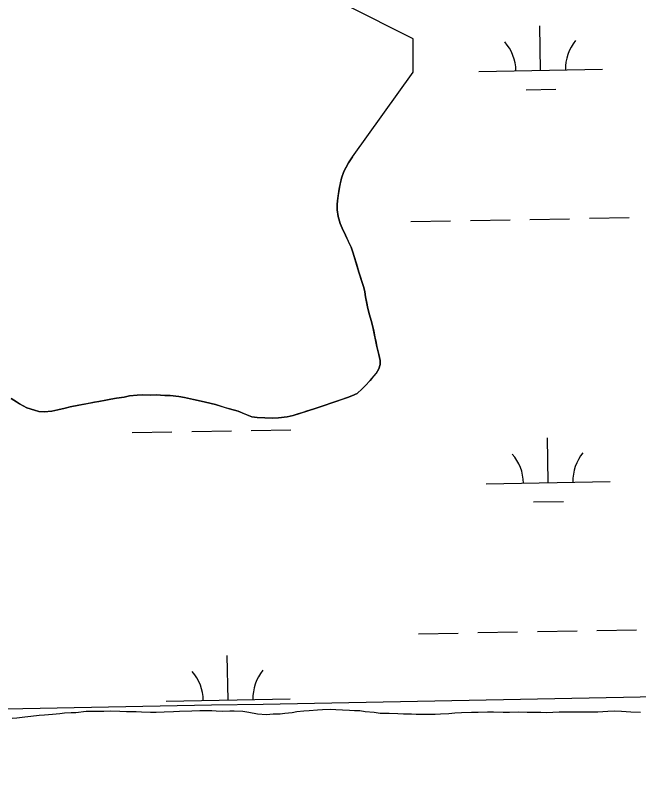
# Model space of a CAD drawing. Extents: x 3957609 to 3995875, y 234277 to 260273.
# Drawn here: x 3965172 to 3965675, y 254848 to 255474 of the extents above; entities that cross this region are included whole.
import ezdxf

# ---------------------------------------------------------------- set-up
doc = ezdxf.new("R2010")
doc.units = 0
for name, color, linetype in [('V-GRID-MAJR', 7, 'Continuous'), ('V-TOPO-SHOR', 7, 'Continuous'), ('V-WETL-SWMP', 7, 'Continuous')]:
    doc.layers.add(name, color=color, linetype=linetype)

msp = doc.modelspace()

# ---------------------------------------------------------------- linework, layer by layer
at = {"layer": 'V-GRID-MAJR'}
msp.add_spline([(3961591.061, 254847.703), (3966908.859, 254947.105), (3972226.642, 255047.279), (3977544.411, 255148.228), (3982862.165, 255249.95), (3988179.905, 255352.445), (3993497.629, 255455.714), (3993497.63, 255455.714)], degree=3, dxfattribs=at)
at = {"layer": 'V-TOPO-SHOR'}
for p, q in [((3965492.667, 255455.193), (3965438.653, 255482.218)), ((3965492.667, 255428.168), (3965492.667, 255455.193)), ((3965443.741, 255359.798), (3965492.667, 255428.168))]:
    msp.add_line(p, q, dxfattribs=at)
for points in [[(3965443.741, 255359.798), (3965440.678, 255354.924), (3965438.531, 255350.963), (3965436.848, 255348.067), (3965435.003, 255342.732), (3965433.923, 255338.157), (3965432.995, 255333.887), (3965432.373, 255328.699), (3965431.752, 255324.429), (3965431.439, 255321.378), (3965431.58, 255317.105), (3965432.332, 255311.762), (3965433.841, 255305.96), (3965435.359, 255302.294), (3965438.245, 255296.642), (3965440.368, 255291.907), (3965442.646, 255287.018), (3965444.161, 255282.894), (3965445.22, 255279.381), (3965447.037, 255273.426), (3965449.005, 255266.86), (3965450.367, 255262.737), (3965451.729, 255258.461), (3965452.941, 255254.338), (3965453.846, 255250.826), (3965454.295, 255246.859), (3965455.349, 255241.821), (3965456.255, 255237.393), (3965457.614, 255232.353), (3965458.976, 255227.774), (3965460.185, 255222.736), (3965460.94, 255219.377), (3965461.844, 255214.49), (3965462.597, 255211.285), (3965463.502, 255206.706), (3965465.165, 255200.292), (3965466.22, 255195.559), (3965466.212, 255192.356), (3965464.983, 255188.696), (3965462.99, 255185.038), (3965460.082, 255181.69), (3965458.094, 255179.252), (3965454.117, 255174.991), (3965451.667, 255172.553), (3965447.538, 255168.904), (3965443.262, 255166.93), (3965439.901, 255165.717), (3965433.641, 255163.598), (3965427.226, 255161.476), (3965420.966, 255159.203), (3965413.787, 255156.78), (3965406.609, 255154.509), (3965403.707, 255153.599), (3965399.892, 255152.389), (3965396.072, 255151.178), (3965391.034, 255149.97), (3965384.013, 255149.225), (3965379.588, 255149.083), (3965373.028, 255149.251), (3965366.925, 255149.573), (3965362.653, 255150.042), (3965357.777, 255152.037), (3965351.526, 255154.492), (3965344.512, 255156.495), (3965341.462, 255157.419), (3965337.346, 255158.65), (3965333.381, 255159.878), (3965329.875, 255160.802), (3965324.079, 255162.039), (3965315.385, 255164.044), (3965308.371, 255165.74), (3965303.795, 255166.362), (3965296.779, 255167.143), (3965292.353, 255167.153), (3965285.488, 255167.78), (3965280.911, 255167.638), (3965274.349, 255167.808), (3965270.075, 255167.513), (3965263.972, 255166.917), (3965259.698, 255166.014), (3965253.286, 255165.113), (3965248.858, 255164.21), (3965244.891, 255163.61), (3965239.089, 255162.404), (3965235.579, 255161.953), (3965230.54, 255160.898), (3965227.487, 255160.294), (3965223.059, 255159.391), (3965216.037, 255158.035), (3965211.916, 255157.13), (3965206.114, 255155.619), (3965201.076, 255154.564), (3965195.122, 255153.968), (3965190.699, 255154.437), (3965187.19, 255155.36), (3965181.094, 255157.359), (3965175.148, 255160.425), (3965172.56, 255162.262), (3965168.294, 255164.867)], [(3965676.175, 254911.522), (3965668.563, 254911.694), (3965660.797, 254912.169), (3965655.468, 254912.64), (3965649.985, 254912.349), (3965641.912, 254911.608), (3965636.886, 254911.62), (3965630.034, 254911.636), (3965625.161, 254911.648), (3965618.004, 254911.667), (3965610.694, 254911.685), (3965605.517, 254911.544), (3965600.489, 254911.253), (3965595.922, 254911.417), (3965589.069, 254911.433), (3965584.806, 254911.446), (3965577.801, 254911.767), (3965570.49, 254911.481), (3965565.313, 254911.493), (3965557.698, 254911.816), (3965552.826, 254911.829), (3965545.363, 254911.542), (3965539.729, 254911.556), (3965531.809, 254911.272), (3965526.478, 254910.827), (3965521.453, 254910.385), (3965514.752, 254910.096), (3965510.639, 254909.801), (3965504.395, 254909.818), (3965501.044, 254909.826), (3965495.105, 254909.84), (3965491.452, 254910.002), (3965485.056, 254910.17), (3965480.489, 254910.485), (3965473.482, 254910.504), (3965466.022, 254910.676), (3965461.303, 254911.448), (3965454.147, 254912.074), (3965449.732, 254912.695), (3965445.316, 254912.859), (3965441.509, 254913.021), (3965435.875, 254913.338), (3965430.395, 254913.658), (3965426.436, 254913.971), (3965419.735, 254913.682), (3965415.471, 254913.389), (3965408.768, 254912.797), (3965404.655, 254912.503), (3965399.019, 254911.907), (3965395.058, 254911.157)], [(3965395.058, 254911.157), (3965389.271, 254910.561), (3965385.461, 254910.115), (3965379.827, 254909.975), (3965374.496, 254909.684), (3965367.187, 254910.006), (3965360.185, 254911.395), (3965355.315, 254912.169), (3965348.462, 254912.49), (3965344.96, 254912.652), (3965339.173, 254912.21), (3965333.692, 254912.527), (3965330.342, 254912.689), (3965324.707, 254912.701), (3965320.595, 254912.711), (3965314.048, 254912.425), (3965304.299, 254912.296), (3965299.427, 254912.003), (3965291.964, 254911.716), (3965285.263, 254911.429), (3965280.845, 254911.44), (3965273.69, 254911.763), (3965269.274, 254912.079), (3965261.357, 254912.097), (3965256.177, 254912.263), (3965248.411, 254912.435), (3965243.234, 254912.296), (3965235.925, 254912.314), (3965228.918, 254912.179), (3965220.542, 254911.286), (3965216.886, 254911.143), (3965211.404, 254910.852), (3965207.595, 254910.252), (3965201.807, 254909.809), (3965195.258, 254909.369), (3965190.994, 254908.923), (3965184.29, 254908.331), (3965179.416, 254907.735), (3965173.018, 254906.987), (3965169.057, 254906.541)]]:
    msp.add_lwpolyline(points, dxfattribs=at)
at = {"layer": 'V-WETL-SWMP'}
for p, q in [((3965492.667, 255455.193), (3965438.653, 255482.218)), ((3965595.672, 255429.624), (3965595.018, 255465.618)), ((3965492.667, 255428.168), (3965492.667, 255455.193)), ((3965443.742, 255359.799), (3965492.667, 255428.168)), ((3965545.68, 255428.715), (3965645.664, 255430.533)), ((3965583.955, 255413.978), (3965607.951, 255414.414)), ((3965440.678, 255354.924), (3965443.742, 255359.799)), ((3965436.847, 255348.067), (3965440.678, 255354.924)), ((3965435.002, 255342.731), (3965436.847, 255348.067)), ((3965432.996, 255333.886), (3965435.002, 255342.731)), ((3965431.752, 255324.429), (3965432.996, 255333.886)), ((3965431.439, 255321.378), (3965431.752, 255324.429)), ((3965431.581, 255317.105), (3965431.439, 255321.378)), ((3965432.331, 255311.763), (3965431.581, 255317.105)), ((3965433.842, 255305.96), (3965432.331, 255311.763)), ((3965491.029, 255307.631), (3965523.023, 255308.213)), ((3965539.021, 255308.504), (3965571.016, 255309.085)), ((3965587.013, 255309.376), (3965619.008, 255309.958)), ((3965635.005, 255310.249), (3965667, 255310.831)), ((3965435.359, 255302.295), (3965433.842, 255305.96)), ((3965438.244, 255296.642), (3965435.359, 255302.295)), ((3965442.645, 255287.018), (3965438.244, 255296.642)), ((3965444.161, 255282.894), (3965442.645, 255287.018)), ((3965449.004, 255266.86), (3965444.161, 255282.894)), ((3965451.729, 255258.461), (3965449.004, 255266.86)), ((3965452.94, 255254.338), (3965451.729, 255258.461)), ((3965453.847, 255250.826), (3965452.94, 255254.338)), ((3965454.295, 255246.858), (3965453.847, 255250.826)), ((3965456.255, 255237.393), (3965454.295, 255246.858)), ((3965457.615, 255232.354), (3965456.255, 255237.393)), ((3965458.977, 255227.773), (3965457.615, 255232.354)), ((3965460.185, 255222.735), (3965458.977, 255227.773)), ((3965463.502, 255206.705), (3965460.185, 255222.735)), ((3965465.165, 255200.292), (3965463.502, 255206.705)), ((3965466.221, 255195.559), (3965465.165, 255200.292)), ((3965466.213, 255192.355), (3965466.221, 255195.559)), ((3965464.983, 255188.696), (3965466.213, 255192.355)), ((3965458.093, 255179.252), (3965462.991, 255185.038)), ((3965462.991, 255185.038), (3965464.983, 255188.696)), ((3965454.116, 255174.99), (3965458.093, 255179.252)), ((3965447.539, 255168.903), (3965451.668, 255172.554)), ((3965451.668, 255172.554), (3965454.116, 255174.99)), ((3965168.294, 255164.868), (3965172.56, 255162.263)), ((3965244.89, 255163.609), (3965248.858, 255164.21)), ((3965248.858, 255164.21), (3965253.286, 255165.114)), ((3965253.286, 255165.114), (3965259.697, 255166.014)), ((3965259.697, 255166.014), (3965263.971, 255166.918)), ((3965263.971, 255166.918), (3965270.076, 255167.514)), ((3965270.076, 255167.514), (3965274.35, 255167.808)), ((3965274.35, 255167.808), (3965280.91, 255167.639)), ((3965280.91, 255167.639), (3965285.488, 255167.78)), ((3965285.488, 255167.78), (3965292.353, 255167.153)), ((3965292.353, 255167.153), (3965296.778, 255167.142)), ((3965296.778, 255167.142), (3965303.795, 255166.362)), ((3965303.795, 255166.362), (3965308.371, 255165.74)), ((3965308.371, 255165.74), (3965324.079, 255162.039)), ((3965427.227, 255161.476), (3965439.902, 255165.717)), ((3965439.902, 255165.717), (3965443.262, 255166.93)), ((3965443.262, 255166.93), (3965447.539, 255168.903)), ((3965172.56, 255162.263), (3965175.149, 255160.426)), ((3965175.149, 255160.426), (3965181.093, 255157.359)), ((3965211.915, 255157.13), (3965216.037, 255158.035)), ((3965216.037, 255158.035), (3965235.578, 255161.954)), ((3965235.578, 255161.954), (3965239.088, 255162.403)), ((3965239.088, 255162.403), (3965244.89, 255163.609)), ((3965324.079, 255162.039), (3965329.874, 255160.803)), ((3965329.874, 255160.803), (3965333.381, 255159.879)), ((3965333.381, 255159.879), (3965344.512, 255156.495)), ((3965413.787, 255156.78), (3965420.965, 255159.203)), ((3965420.965, 255159.203), (3965427.227, 255161.476)), ((3965181.093, 255157.359), (3965187.191, 255155.36)), ((3965187.191, 255155.36), (3965190.698, 255154.436)), ((3965190.698, 255154.436), (3965195.122, 255153.967)), ((3965195.122, 255153.967), (3965201.075, 255154.563)), ((3965201.075, 255154.563), (3965206.113, 255155.619)), ((3965206.113, 255155.619), (3965211.915, 255157.13)), ((3965344.512, 255156.495), (3965351.526, 255154.493)), ((3965351.526, 255154.493), (3965362.653, 255150.041)), ((3965396.073, 255151.178), (3965413.787, 255156.78)), ((3965362.653, 255150.041), (3965366.925, 255149.572)), ((3965366.925, 255149.572), (3965373.027, 255149.252)), ((3965373.027, 255149.252), (3965379.588, 255149.083)), ((3965379.588, 255149.083), (3965384.014, 255149.225)), ((3965384.014, 255149.225), (3965391.035, 255149.97)), ((3965391.035, 255149.97), (3965396.073, 255151.178)), ((3965362.072, 255139.085), (3965394.066, 255139.666)), ((3965266.088, 255137.339), (3965298.082, 255137.921)), ((3965314.08, 255138.212), (3965346.074, 255138.794)), ((3965601.72, 255097.004), (3965601.066, 255132.998)), ((3965551.729, 255096.095), (3965651.712, 255097.913)), ((3965590.003, 255081.358), (3965613.999, 255081.794)), ((3965545.069, 254975.883), (3965577.064, 254976.465)), ((3965593.061, 254976.756), (3965625.056, 254977.338)), ((3965641.053, 254977.629), (3965673.048, 254978.211)), ((3965497.077, 254975.011), (3965529.072, 254975.593)), ((3965343.433, 254921.467), (3965342.778, 254957.461)), ((3965293.441, 254920.558), (3965393.425, 254922.376)), ((3965419.735, 254913.683), (3965415.47, 254913.389)), ((3965426.436, 254913.971), (3965419.735, 254913.683)), ((3965430.395, 254913.657), (3965426.436, 254913.971)), ((3965435.876, 254913.338), (3965430.395, 254913.657)), ((3965179.416, 254907.734), (3965173.018, 254906.988)), ((3965184.291, 254908.331), (3965179.416, 254907.734)), ((3965190.993, 254908.923), (3965184.291, 254908.331)), ((3965195.258, 254909.369), (3965190.993, 254908.923)), ((3965201.807, 254909.81), (3965195.258, 254909.369)), ((3965207.595, 254910.252), (3965201.807, 254909.81)), ((3965211.403, 254910.852), (3965207.595, 254910.252)), ((3965216.886, 254911.143), (3965211.403, 254910.852)), ((3965220.542, 254911.286), (3965216.886, 254911.143)), ((3965228.919, 254912.179), (3965220.542, 254911.286)), ((3965235.925, 254912.314), (3965228.919, 254912.179)), ((3965243.234, 254912.295), (3965235.925, 254912.314)), ((3965248.412, 254912.435), (3965243.234, 254912.295)), ((3965256.178, 254912.263), (3965248.412, 254912.435)), ((3965261.356, 254912.098), (3965256.178, 254912.263)), ((3965269.274, 254912.078), (3965261.356, 254912.098)), ((3965273.69, 254911.763), (3965269.274, 254912.078)), ((3965280.846, 254911.44), (3965273.69, 254911.763)), ((3965285.263, 254911.429), (3965280.846, 254911.44)), ((3965291.964, 254911.717), (3965285.263, 254911.429)), ((3965299.426, 254912.003), (3965291.964, 254911.717)), ((3965304.3, 254912.296), (3965299.426, 254912.003)), ((3965314.047, 254912.424), (3965304.3, 254912.296)), ((3965320.596, 254912.712), (3965314.047, 254912.424)), ((3965324.707, 254912.702), (3965320.596, 254912.712)), ((3965330.342, 254912.688), (3965324.707, 254912.702)), ((3965333.692, 254912.527), (3965330.342, 254912.688)), ((3965339.173, 254912.209), (3965333.692, 254912.527)), ((3965344.961, 254912.651), (3965339.173, 254912.209)), ((3965348.463, 254912.49), (3965344.961, 254912.651)), ((3965355.315, 254912.169), (3965348.463, 254912.49)), ((3965360.186, 254911.395), (3965355.315, 254912.169)), ((3965367.188, 254910.007), (3965360.186, 254911.395)), ((3965374.497, 254909.684), (3965367.188, 254910.007)), ((3965379.827, 254909.975), (3965374.497, 254909.684)), ((3965385.462, 254910.114), (3965379.827, 254909.975)), ((3965389.27, 254910.561), (3965385.462, 254910.114)), ((3965395.059, 254911.156), (3965389.27, 254910.561)), ((3965399.02, 254911.907), (3965395.059, 254911.156)), ((3965404.656, 254912.502), (3965399.02, 254911.907)), ((3965408.768, 254912.797), (3965404.656, 254912.502)), ((3965415.47, 254913.389), (3965408.768, 254912.797)), ((3965441.51, 254913.02), (3965435.876, 254913.338)), ((3965445.316, 254912.858), (3965441.51, 254913.02)), ((3965449.732, 254912.695), (3965445.316, 254912.858)), ((3965454.147, 254912.075), (3965449.732, 254912.695)), ((3965461.303, 254911.448), (3965454.147, 254912.075)), ((3965466.022, 254910.675), (3965461.303, 254911.448)), ((3965473.483, 254910.504), (3965466.022, 254910.675)), ((3965480.488, 254910.486), (3965473.483, 254910.504)), ((3965485.056, 254910.17), (3965480.488, 254910.486)), ((3965491.451, 254910.002), (3965485.056, 254910.17)), ((3965495.106, 254909.841), (3965491.451, 254910.002)), ((3965501.045, 254909.826), (3965495.106, 254909.841)), ((3965504.395, 254909.818), (3965501.045, 254909.826)), ((3965510.639, 254909.802), (3965504.395, 254909.818)), ((3965514.751, 254910.096), (3965510.639, 254909.802)), ((3965521.452, 254910.384), (3965514.751, 254910.096)), ((3965526.479, 254910.828), (3965521.452, 254910.384)), ((3965531.81, 254911.272), (3965526.479, 254910.828)), ((3965539.729, 254911.557), (3965531.81, 254911.272)), ((3965545.364, 254911.543), (3965539.729, 254911.557)), ((3965552.826, 254911.829), (3965545.364, 254911.543)), ((3965557.699, 254911.817), (3965552.826, 254911.829)), ((3965565.313, 254911.493), (3965557.699, 254911.817)), ((3965570.49, 254911.48), (3965565.313, 254911.493)), ((3965577.801, 254911.767), (3965570.49, 254911.48)), ((3965584.805, 254911.445), (3965577.801, 254911.767)), ((3965589.069, 254911.434), (3965584.805, 254911.445)), ((3965595.922, 254911.417), (3965589.069, 254911.434)), ((3965600.49, 254911.253), (3965595.922, 254911.417)), ((3965605.516, 254911.545), (3965600.49, 254911.253)), ((3965610.694, 254911.685), (3965605.516, 254911.545)), ((3965618.003, 254911.667), (3965610.694, 254911.685)), ((3965625.161, 254911.649), (3965618.003, 254911.667)), ((3965630.034, 254911.637), (3965625.161, 254911.649)), ((3965636.886, 254911.619), (3965630.034, 254911.637)), ((3965641.912, 254911.607), (3965636.886, 254911.619)), ((3965649.985, 254912.348), (3965641.912, 254911.607)), ((3965655.468, 254912.639), (3965649.985, 254912.348)), ((3965660.796, 254912.169), (3965655.468, 254912.639)), ((3965668.562, 254911.693), (3965660.796, 254912.169)), ((3965676.175, 254911.522), (3965668.562, 254911.693)), ((3965173.018, 254906.988), (3965169.058, 254906.541))]:
    msp.add_line(p, q, dxfattribs=at)
for centre, start, end in [((3965540.43, 255429.095), 0.269879, 41.813537), ((3965650.897, 255431.103), 140.269876, 181.813534), ((3965656.945, 255098.483), 140.269876, 181.813534), ((3965546.478, 255096.475), 0.269879, 41.813537), ((3965398.658, 254922.946), 140.269876, 181.813534), ((3965288.19, 254920.937), 0.269879, 41.813537)]:
    msp.add_arc(centre, 35.246, start, end, dxfattribs=at)

doc.saveas('drawing.dxf')
